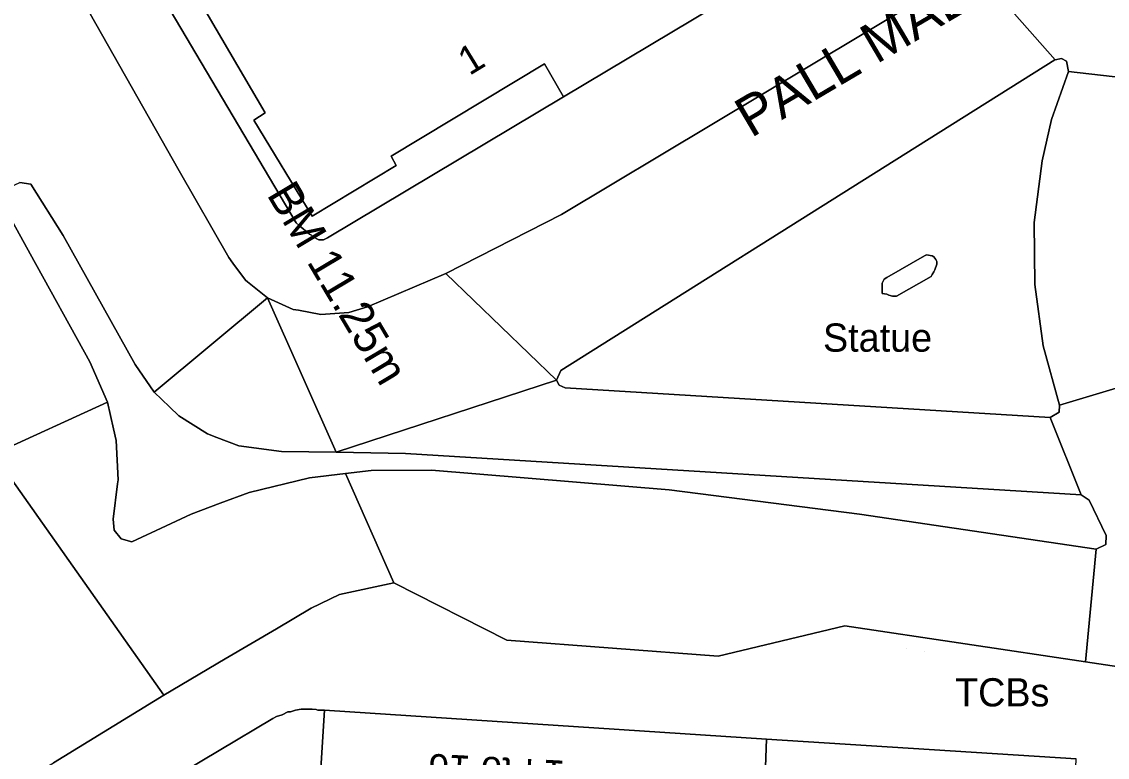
# Model space of a CAD drawing. Extents: x 529240 to 530363, y 179600 to 180767.
# Drawn here: x 529791.2 to 529848.9, y 180395.2 to 180434.3 of the extents above; entities that cross this region are included whole.
import ezdxf

# ---------------------------------------------------------------- set-up
doc = ezdxf.new("R2010")
doc.units = 0
for name, color, linetype in [('Building', 7, 'Continuous'), ('General surface', 7, 'Continuous'), ('Road Or Track', 7, 'Continuous'), ('Roadside', 7, 'Continuous'), ('Structure', 7, 'Continuous'), ('Unclassified', 7, 'Continuous')]:
    doc.layers.add(name, color=color, linetype=linetype)

msp = doc.modelspace()

# ---------------------------------------------------------------- linework, layer by layer
at = {"layer": 'Building'}
for points in [[(529820, 180430.3), (529819, 180432.05), (529810.85, 180427.15), (529811.1, 180426.65), (529806.65, 180423.95), (529803.55, 180429.05), (529804.15, 180429.45), (529794.75, 180445.5), (529794.15, 180445.15), (529791.35, 180450.05), (529796.1, 180452.75), (529796.35, 180452.3), (529802, 180455.5)], [(529794.75, 180445.5), (529804.15, 180429.45), (529803.55, 180429.05), (529806.65, 180423.95), (529811.1, 180426.65), (529810.85, 180427.15), (529819, 180432.05), (529820, 180430.3), (529828.05, 180435.1)], [(529828.05, 180435.1), (529820, 180430.3)], [(529807.3, 180397.7), (529806.95, 180397.7), (529806.85, 180397.72), (529806.65, 180397.75), (529806.05, 180397.75), (529805.75, 180397.7), (529805.5, 180397.6), (529805.35, 180397.6), (529805.05, 180397.45), (529804.75, 180397.35), (529804.55, 180397.25), (529796, 180392.15)], [(529813.35, 180367.55), (529805.1, 180387.25), (529807.9, 180387.05), (529808.25, 180391.95), (529806.95, 180392.05), (529807.3, 180397.7)], [(529830.8, 180396.15), (529807.3, 180397.7)], [(529830.8, 180396.15), (529830.35, 180383.9)], [(529847.25, 180395.1), (529830.8, 180396.15)]]:
    msp.add_lwpolyline(points, dxfattribs=at)
for points in [[(529813.35, 180367.55), (529805.1, 180387.25), (529807.9, 180387.05), (529808.25, 180391.95), (529806.95, 180392.05), (529807.3, 180397.7), (529806.95, 180397.7), (529806.85, 180397.72), (529806.65, 180397.75), (529806.05, 180397.75), (529805.75, 180397.7), (529805.5, 180397.6), (529805.35, 180397.6), (529805.05, 180397.45), (529804.75, 180397.35), (529804.55, 180397.25), (529796, 180392.15), (529801.7, 180380.2), (529803.9, 180375.55), (529809.05, 180365), (529811.45, 180366.4)], [(529830.35, 180383.9), (529830.8, 180396.15), (529807.3, 180397.7), (529806.95, 180392.05), (529808.25, 180391.95), (529807.9, 180387.05), (529805.1, 180387.25), (529813.35, 180367.55), (529830.15, 180375.7), (529830.15, 180377.7), (529830.3, 180381.7)], [(529847.25, 180395.1), (529830.8, 180396.15), (529830.35, 180383.9), (529832.4, 180383.8), (529832.3, 180381.55), (529830.3, 180381.7), (529830.15, 180377.7), (529844.05, 180381.6), (529846.75, 180382.35)]]:
    msp.add_lwpolyline(points, close=True, dxfattribs=at)
at = {"layer": 'General surface'}
msp.add_lwpolyline([(529790.7, 180449.1), (529805.8, 180423.6), (529805.95, 180423.45), (529806.5, 180423), (529806.6, 180422.95), (529806.7, 180422.85), (529807, 180422.7), (529807.25, 180422.7), (529807.45, 180422.8), (529820, 180430.3), (529819, 180432.05), (529810.85, 180427.15), (529811.1, 180426.65), (529806.65, 180423.95), (529803.55, 180429.05), (529804.15, 180429.45), (529794.75, 180445.5), (529794.15, 180445.15), (529791.35, 180450.05), (529796.1, 180452.75), (529796.35, 180452.3), (529802, 180455.5), (529801.3, 180456.8), (529791.1, 180451.05)], dxfattribs=at)
at = {"layer": 'Road Or Track'}
for points in [[(529785.79, 180450.85), (529785.84, 180450.07), (529786.2, 180449.5), (529787.2, 180448.25), (529787.2, 180448.15), (529787.85, 180447.05), (529799.57, 180426.36), (529802.21, 180421.75), (529802.43, 180421.45), (529803.1, 180420.55), (529803.21, 180420.46), (529804.27, 180419.62)], [(529791.11, 180425.75), (529791.69, 180425.65), (529793.41, 180422.93), (529797.23, 180416.06), (529798.25, 180414.59), (529804.27, 180419.62), (529803.21, 180420.46), (529803.1, 180420.55), (529802.43, 180421.45), (529802.21, 180421.75), (529799.57, 180426.36), (529787.85, 180447.05)], [(529813.74, 180420.91), (529819.89, 180424.05), (529835.89, 180433.62), (529838.54, 180435.21), (529841.82, 180437.17)], [(529819.63, 180415.23), (529819.86, 180415.75), (529839.31, 180427.98), (529841.93, 180429.63), (529846.13, 180432.27), (529846.15, 180432.27)], [(529846.15, 180432.27), (529846.48, 180432.34), (529846.74, 180432.2), (529846.85, 180431.64)], [(529846.85, 180431.64), (529845.94, 180429.1), (529845.45, 180426.89), (529845.03, 180423.62), (529845.06, 180420.32), (529845.51, 180417.06), (529846.38, 180413.91)], [(529795.76, 180414.07), (529794.83, 180416.21), (529791.66, 180421.95), (529790.37, 180424.28), (529790.27, 180424.99), (529790.57, 180425.5), (529791.11, 180425.75), (529791.69, 180425.65), (529793.41, 180422.93)], [(529789.7, 180411.3), (529795.76, 180414.07), (529794.83, 180416.21), (529791.66, 180421.95), (529790.37, 180424.28)], [(529793.41, 180422.93), (529797.23, 180416.06), (529798.25, 180414.59)], [(529804.27, 180419.62), (529805.63, 180419), (529805.92, 180418.95), (529807.1, 180418.73), (529808.6, 180418.84), (529809.58, 180419.13), (529813.74, 180420.91)], [(529845.88, 180413.25), (529820.09, 180414.83), (529819.77, 180414.97), (529819.63, 180415.23)], [(529798.25, 180414.59), (529799.05, 180413.82), (529799.55, 180413.34), (529801.07, 180412.38), (529801.57, 180412.19), (529802.75, 180411.75), (529805.02, 180411.44), (529807.91, 180411.4)], [(529808.41, 180410.27), (529806.51, 180410.04), (529803.3, 180409.27), (529801.75, 180408.69), (529800.21, 180408.12), (529798.88, 180407.5), (529797.05, 180406.64), (529796.49, 180406.8), (529796.11, 180407.26), (529796.06, 180407.85), (529796.3, 180409.72), (529796.33, 180409.93), (529796.23, 180412.03), (529796.09, 180412.64), (529795.76, 180414.07)], [(529846.38, 180413.91), (529846.36, 180413.54), (529845.88, 180413.25)], [(529807.91, 180411.4), (529811.61, 180411.34), (529847.53, 180409.14)], [(529848.33, 180406.26), (529835.74, 180408.12), (529825.62, 180409.41), (529812.98, 180410.45), (529809.78, 180410.44), (529808.41, 180410.27)], [(529847.53, 180409.14), (529847.95, 180408.85), (529848.85, 180406.97), (529848.84, 180406.5), (529848.33, 180406.26)], [(529798.75, 180398.49), (529802.02, 180400.42), (529804.74, 180402.02), (529806.59, 180403.11), (529808.1, 180403.84), (529810.98, 180404.47)], [(529810.98, 180404.47), (529816.99, 180401.41), (529828.23, 180400.56), (529834.96, 180402.17), (529847.75, 180400.26)], [(529847.75, 180400.26), (529865.5, 180397.61)], [(529727.5, 180355.72), (529728.7, 180356.45), (529751.2, 180370), (529775.45, 180384.4), (529789.45, 180392.82), (529792.9, 180394.9), (529798.75, 180398.49)]]:
    msp.add_lwpolyline(points, dxfattribs=at)
for points in [[(529855.04, 180445.19), (529841.82, 180437.17), (529846.15, 180432.27), (529846.48, 180432.34), (529846.74, 180432.2), (529846.85, 180431.64), (529852.12, 180431.04), (529853.55, 180433.47), (529856.1, 180436.61), (529858.54, 180438.84)], [(529813.74, 180420.91), (529819.63, 180415.23), (529819.86, 180415.75), (529839.31, 180427.98), (529841.93, 180429.63), (529846.13, 180432.27), (529846.15, 180432.27), (529841.82, 180437.17), (529838.54, 180435.21), (529835.89, 180433.62), (529819.89, 180424.05)], [(529852.12, 180431.04), (529846.85, 180431.64), (529845.94, 180429.1), (529845.45, 180426.89), (529845.03, 180423.62), (529845.06, 180420.32), (529845.51, 180417.06), (529846.38, 180413.91), (529852.45, 180415.73), (529851.34, 180416.73), (529850.51, 180417.97), (529850.01, 180419.38), (529849.88, 180420.87), (529850.21, 180424.11), (529850.4, 180425.94), (529850.57, 180426.58), (529851.09, 180428.55)], [(529819.63, 180415.23), (529813.74, 180420.91), (529809.58, 180419.13), (529808.6, 180418.84), (529807.1, 180418.73), (529805.92, 180418.95), (529805.63, 180419), (529804.27, 180419.62), (529807.91, 180411.4)], [(529807.91, 180411.4), (529804.27, 180419.62), (529798.25, 180414.59), (529799.05, 180413.82), (529799.55, 180413.34), (529801.07, 180412.38), (529801.57, 180412.19), (529802.75, 180411.75), (529805.02, 180411.44)], [(529936.88, 180401.04), (529915.75, 180404.08), (529868.32, 180410.91), (529862.53, 180412.05), (529857.93, 180413.41), (529853.46, 180415.16), (529852.45, 180415.73), (529846.38, 180413.91), (529846.36, 180413.54), (529845.88, 180413.25), (529847.53, 180409.14), (529847.95, 180408.85), (529848.85, 180406.97), (529848.84, 180406.5), (529848.33, 180406.26), (529847.75, 180400.26), (529865.5, 180397.61), (529865.59, 180397.6), (529878.05, 180392.38), (529925.17, 180385.6), (529937.44, 180383.91)], [(529807.91, 180411.4), (529811.61, 180411.34), (529847.53, 180409.14), (529845.88, 180413.25), (529820.09, 180414.83), (529819.77, 180414.97), (529819.63, 180415.23)], [(529795.76, 180414.07), (529789.7, 180411.3), (529798.75, 180398.49), (529802.02, 180400.42), (529804.74, 180402.02), (529806.59, 180403.11), (529808.1, 180403.84), (529810.98, 180404.47), (529808.41, 180410.27), (529806.51, 180410.04), (529803.3, 180409.27), (529801.75, 180408.69), (529800.21, 180408.12), (529798.88, 180407.5), (529797.05, 180406.64), (529796.49, 180406.8), (529796.11, 180407.26), (529796.06, 180407.85), (529796.3, 180409.72), (529796.33, 180409.93), (529796.23, 180412.03), (529796.09, 180412.64)], [(529727.5, 180355.72), (529728.7, 180356.45), (529751.2, 180370), (529775.45, 180384.4), (529789.45, 180392.82), (529792.9, 180394.9), (529798.75, 180398.49), (529789.7, 180411.3), (529789.75, 180411), (529789.75, 180410.85), (529789.8, 180410.6), (529789.8, 180410.15), (529789.7, 180409.75), (529789.59, 180409.57), (529789.4, 180409.25), (529789, 180408.8), (529788.55, 180408.4), (529788.5, 180408.3), (529788.05, 180407.9), (529787.6, 180407.55), (529785.1, 180406.05), (529782.42, 180404.47), (529720.99, 180368.28)], [(529808.41, 180410.27), (529810.98, 180404.47), (529816.99, 180401.41), (529828.23, 180400.56), (529834.96, 180402.17), (529847.75, 180400.26), (529848.33, 180406.26), (529835.74, 180408.12), (529825.62, 180409.41), (529812.98, 180410.45), (529809.78, 180410.44)]]:
    msp.add_lwpolyline(points, close=True, dxfattribs=at)
at = {"layer": 'Roadside'}
for points in [[(529828.05, 180435.1), (529820, 180430.3), (529807.45, 180422.8), (529807.25, 180422.7), (529807, 180422.7), (529806.7, 180422.85), (529806.6, 180422.95), (529806.5, 180423), (529805.95, 180423.45), (529805.8, 180423.6), (529790.7, 180449.1)], [(529787.85, 180447.05), (529799.57, 180426.36), (529802.21, 180421.75), (529802.43, 180421.45), (529803.1, 180420.55), (529803.21, 180420.46), (529804.27, 180419.62), (529805.63, 180419), (529805.92, 180418.95), (529807.1, 180418.73), (529808.6, 180418.84), (529809.58, 180419.13), (529813.74, 180420.91), (529819.89, 180424.05), (529835.89, 180433.62), (529838.54, 180435.21)], [(529790.37, 180424.28), (529791.66, 180421.95), (529794.83, 180416.21), (529795.76, 180414.07), (529796.09, 180412.64), (529796.23, 180412.03), (529796.33, 180409.93), (529796.3, 180409.72), (529796.06, 180407.85), (529796.11, 180407.26), (529796.49, 180406.8), (529797.05, 180406.64), (529798.88, 180407.5), (529800.21, 180408.12), (529801.75, 180408.69), (529803.3, 180409.27), (529806.51, 180410.04), (529808.41, 180410.27), (529809.78, 180410.44), (529812.98, 180410.45), (529825.62, 180409.41), (529835.74, 180408.12), (529848.33, 180406.26), (529848.84, 180406.5), (529848.85, 180406.97), (529847.95, 180408.85), (529847.53, 180409.14), (529811.61, 180411.34), (529807.91, 180411.4), (529805.02, 180411.44), (529802.75, 180411.75), (529801.57, 180412.19), (529801.07, 180412.38), (529799.55, 180413.34), (529799.05, 180413.82), (529798.25, 180414.59), (529797.23, 180416.06), (529793.41, 180422.93), (529791.69, 180425.65), (529791.11, 180425.75)], [(529868.21, 180394.33), (529868.02, 180395.21), (529867.44, 180396.25), (529866.57, 180397.08), (529865.5, 180397.61), (529847.75, 180400.26), (529834.96, 180402.17), (529828.23, 180400.56), (529816.99, 180401.41), (529810.98, 180404.47), (529808.1, 180403.84), (529806.59, 180403.11), (529804.74, 180402.02), (529802.02, 180400.42), (529798.75, 180398.49), (529792.9, 180394.9)], [(529796, 180392.15), (529804.55, 180397.25), (529804.75, 180397.35), (529805.05, 180397.45), (529805.35, 180397.6), (529805.5, 180397.6), (529805.75, 180397.7), (529806.05, 180397.75), (529806.65, 180397.75), (529806.85, 180397.72), (529806.95, 180397.7), (529807.3, 180397.7), (529830.8, 180396.15), (529847.25, 180395.1)]]:
    msp.add_lwpolyline(points, dxfattribs=at)
for points in [[(529845.88, 180413.25), (529846.36, 180413.54), (529846.38, 180413.91), (529845.51, 180417.06), (529845.06, 180420.32), (529845.03, 180423.62), (529845.45, 180426.89), (529845.94, 180429.1), (529846.85, 180431.64), (529846.74, 180432.2), (529846.48, 180432.34), (529846.15, 180432.27), (529846.13, 180432.27), (529841.93, 180429.63), (529839.31, 180427.98), (529819.86, 180415.75), (529819.63, 180415.23), (529819.77, 180414.97), (529820.09, 180414.83)], [(529836.95, 180419.85), (529836.95, 180420.4), (529837.05, 180420.6), (529837.2, 180420.7), (529839.2, 180421.85), (529839.3, 180421.9), (529839.6, 180421.85), (529839.7, 180421.8), (529839.8, 180421.65), (529839.85, 180421.55), (529839.85, 180421.4), (529839.75, 180421.1), (529839.7, 180421), (529839.6, 180420.85), (529839.55, 180420.75), (529837.7, 180419.7), (529837.5, 180419.7), (529837.3, 180419.75), (529837.2, 180419.8)]]:
    msp.add_lwpolyline(points, close=True, dxfattribs=at)
at = {"layer": 'Structure'}
for p, q in [((529838.22, 180400.98), (529838.22, 180400.98)), ((529839.21, 180400.83), (529839.21, 180400.83))]:
    msp.add_line(p, q, dxfattribs=at)
msp.add_lwpolyline([(529836.95, 180419.85), (529837.2, 180419.8), (529837.3, 180419.75), (529837.5, 180419.7), (529837.7, 180419.7), (529839.55, 180420.75), (529839.6, 180420.85), (529839.7, 180421), (529839.75, 180421.1), (529839.85, 180421.4), (529839.85, 180421.55), (529839.8, 180421.65), (529839.7, 180421.8), (529839.6, 180421.85), (529839.3, 180421.9), (529839.2, 180421.85), (529837.2, 180420.7), (529837.05, 180420.6), (529836.95, 180420.4)], close=True, dxfattribs=at)
at = {"layer": 'Unclassified'}
msp.add_line((529805.7, 180423.65), (529805.7, 180423.65), dxfattribs=at)
msp.add_line((529805.7, 180423.65), (529805.7, 180423.65), dxfattribs=at)
for points in [[(529820, 180430.3), (529807.45, 180422.8), (529807.25, 180422.7), (529807, 180422.7), (529806.7, 180422.85), (529806.6, 180422.95), (529806.5, 180423), (529805.95, 180423.45), (529805.8, 180423.6), (529790.7, 180449.1), (529790.65, 180449.35), (529790.65, 180450.2), (529790.7, 180450.4), (529790.8, 180450.7), (529790.9, 180450.85), (529791.1, 180451.05), (529801.3, 180456.8)], [(529846.15, 180432.27), (529841.82, 180437.17)], [(529846.85, 180431.64), (529852.12, 180431.04)], [(529836.95, 180419.85), (529837.2, 180419.8), (529837.3, 180419.75), (529837.5, 180419.7), (529837.7, 180419.7), (529839.55, 180420.75), (529839.6, 180420.85), (529839.7, 180421), (529839.75, 180421.1), (529839.85, 180421.4), (529839.85, 180421.55), (529839.8, 180421.65), (529839.7, 180421.8), (529839.6, 180421.85), (529839.3, 180421.9), (529839.2, 180421.85), (529837.2, 180420.7), (529837.05, 180420.6), (529836.95, 180420.4), (529836.95, 180419.85)], [(529819.63, 180415.23), (529813.74, 180420.91)], [(529798.25, 180414.59), (529804.27, 180419.62)], [(529807.91, 180411.4), (529804.27, 180419.62)], [(529846.38, 180413.91), (529852.45, 180415.73)], [(529819.63, 180415.23), (529807.91, 180411.4)], [(529795.76, 180414.07), (529789.7, 180411.3)], [(529845.88, 180413.25), (529847.53, 180409.14)], [(529798.75, 180398.49), (529789.7, 180411.3)], [(529810.98, 180404.47), (529808.41, 180410.27)], [(529848.33, 180406.26), (529847.75, 180400.26)]]:
    msp.add_lwpolyline(points, dxfattribs=at)

# ---------------------------------------------------------------- texts
at = {"layer": 'Road Or Track'}
msp.add_text('PALL MALL EAST', height=2.125, rotation=30.5, dxfattribs=at).set_placement((529829.97, 180428.09))
at = {"layer": 'Structure'}
for s, p in [('Statue', (529833.8, 180416.75)), ('TCBs', (529840.82, 180397.89))]:
    msp.add_text(s, height=1.5, dxfattribs=at).set_placement(p)
at = {"layer": 'Unclassified'}
for s, height, rotation, p in [('1', 1.5, 31.5, (529815, 180431.4)), ('BM 11.25m', 1.75, 300.8, (529804.2, 180425.1)), ('14 to 16', 1.5, 177, (529820.1, 180395))]:
    msp.add_text(s, height=height, rotation=rotation, dxfattribs=at).set_placement(p)

doc.saveas('drawing.dxf')
